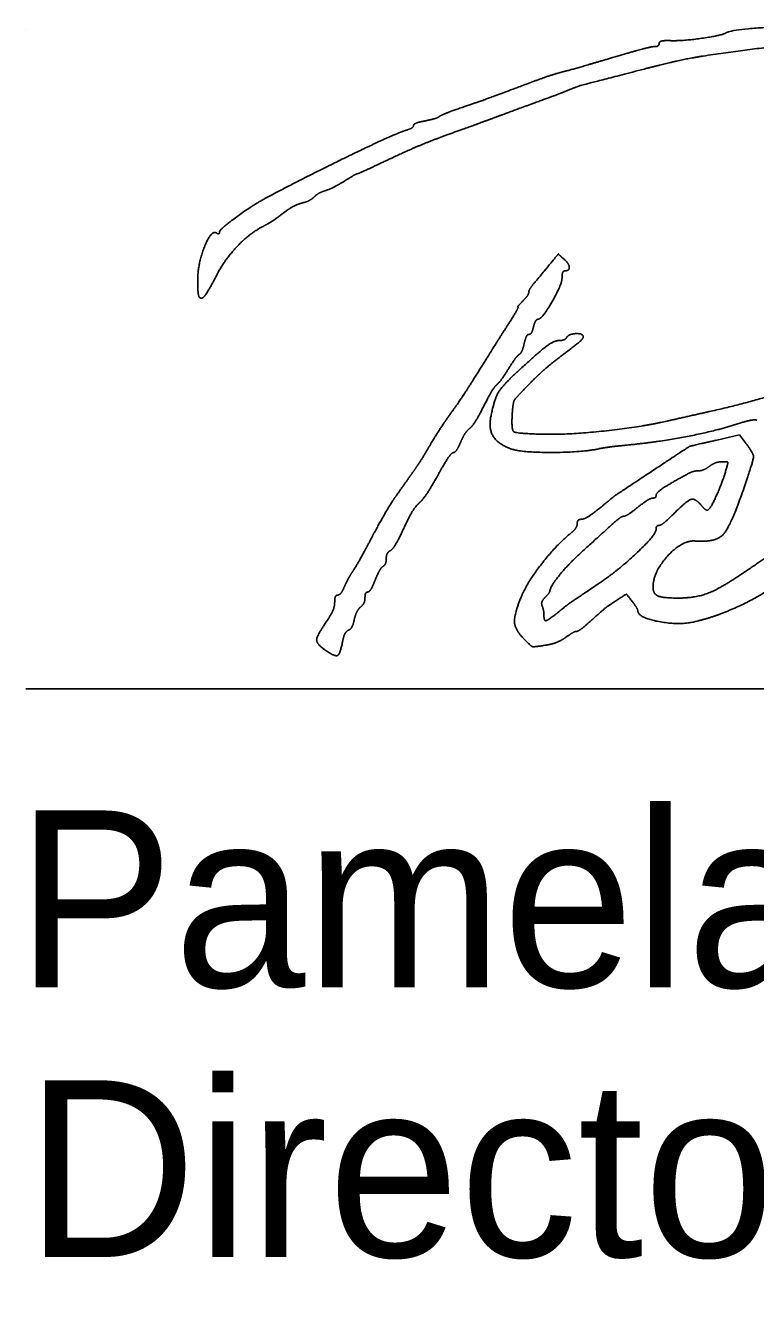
# Model space of a CAD drawing. Extents: x 0 to 34, y 0 to 22.
# Drawn here: x 24.557 to 25.134, y 6.85 to 7.867 of the extents above; entities that cross this region are included whole.
import ezdxf

# ---------------------------------------------------------------- set-up
doc = ezdxf.new("R2010")
doc.units = 0
doc.layers.add('SH_Data', color=7, linetype='Continuous')
doc.layers.add('SH_Text', color=7, linetype='Continuous')

msp = doc.modelspace()

# ---------------------------------------------------------------- linework, layer by layer
at = {"layer": 'SH_Data'}
for p, q in [((24.5568, 7.8643), (24.5568, 7.8643)), ((24.5568, 7.3421), (28.0568, 7.3421))]:
    msp.add_line(p, q, dxfattribs=at)
at = {"layer": 'SH_Text'}
msp.add_lwpolyline([(25.1037, 7.5391), (25.1217, 7.5432), (25.1264, 7.537)], dxfattribs=at)
for points in [[(25.1111, 7.8617), (25.1179, 7.8659), (25.2349, 7.8682), (25.2693, 7.8648)], [(25.0581, 7.8533), (25.0581, 7.8547), (25.0621, 7.8557), (25.0671, 7.8555)], [(25.0671, 7.8555), (25.0767, 7.8552), (25.1077, 7.8596), (25.1111, 7.8617)], [(25.3418, 7.8341), (25.2912, 7.8531), (25.1833, 7.8571), (25.0929, 7.8433)], [(25.0213, 7.8421), (25.0374, 7.8469), (25.0523, 7.8508), (25.0543, 7.8508)], [(25.0543, 7.8508), (25.0564, 7.8508), (25.0581, 7.8519), (25.0581, 7.8533)], [(24.9825, 7.831), (24.9878, 7.8323), (25.0053, 7.8374), (25.0213, 7.8421)], [(25.0929, 7.8433), (25.0837, 7.8419), (25.0637, 7.8375), (25.0485, 7.8336)], [(24.9585, 7.8231), (24.9664, 7.8261), (24.9772, 7.8296), (24.9825, 7.831)], [(25.0485, 7.8336), (24.9975, 7.8204), (24.9932, 7.8192), (24.9825, 7.8148)], [(24.9021, 7.8026), (24.9168, 7.8076), (24.9233, 7.81), (24.9585, 7.8231)], [(24.9825, 7.8148), (24.9799, 7.8137), (24.9696, 7.8099), (24.9597, 7.8063)], [(24.9597, 7.8063), (24.9498, 7.8027), (24.9347, 7.7971), (24.9261, 7.7939)], [(24.8727, 7.7919), (24.8776, 7.7929), (24.8828, 7.7944), (24.8841, 7.7954)], [(24.8841, 7.7954), (24.8854, 7.7964), (24.8935, 7.7996), (24.9021, 7.8026)], [(24.7461, 7.7304), (24.7763, 7.7466), (24.8499, 7.7823), (24.8583, 7.7847)], [(24.8583, 7.7847), (24.8613, 7.7856), (24.8637, 7.7872), (24.8637, 7.7883)], [(24.8637, 7.7883), (24.8637, 7.7894), (24.8677, 7.791), (24.8727, 7.7919)], [(24.9261, 7.7939), (24.9175, 7.7907), (24.9013, 7.7848), (24.8901, 7.7808)], [(24.8901, 7.7808), (24.8789, 7.7768), (24.8585, 7.7682), (24.8449, 7.7618)], [(24.8449, 7.7618), (24.8312, 7.7553), (24.8196, 7.75), (24.819, 7.75)], [(24.809, 7.7443), (24.8041, 7.7412), (24.7974, 7.7378), (24.7942, 7.7368)], [(24.819, 7.75), (24.8185, 7.75), (24.814, 7.7474), (24.809, 7.7443)], [(24.7942, 7.7368), (24.791, 7.7358), (24.7868, 7.7335), (24.785, 7.7317)], [(24.7101, 7.7038), (24.7101, 7.7059), (24.7355, 7.7247), (24.7461, 7.7304)], [(24.7753, 7.7268), (24.7718, 7.726), (24.7651, 7.7223), (24.7605, 7.7188)], [(24.785, 7.7317), (24.7832, 7.7299), (24.7789, 7.7277), (24.7753, 7.7268)], [(24.7605, 7.7188), (24.7559, 7.7152), (24.7487, 7.7105), (24.7446, 7.7084)], [(24.6929, 7.6659), (24.693, 7.6791), (24.7037, 7.7057), (24.7078, 7.7031)], [(24.7078, 7.7031), (24.7091, 7.7023), (24.7101, 7.7026), (24.7101, 7.7038)], [(24.7446, 7.7084), (24.7342, 7.7031), (24.7143, 7.6822), (24.7081, 7.6701)], [(24.9603, 7.6648), (24.9788, 7.687), (24.9781, 7.6864), (24.9822, 7.683)], [(24.9822, 7.683), (24.9865, 7.6794), (24.9874, 7.6732), (24.9837, 7.6732)], [(24.9837, 7.6732), (24.9824, 7.6732), (24.9813, 7.6709), (24.9813, 7.6681)], [(24.6943, 7.6522), (24.6935, 7.653), (24.6929, 7.6592), (24.6929, 7.6659)], [(24.7081, 7.6701), (24.7014, 7.6572), (24.6961, 7.6503), (24.6943, 7.6522)], [(24.9549, 7.6562), (24.9549, 7.6574), (24.9573, 7.6613), (24.9603, 7.6648)], [(24.9813, 7.6681), (24.9813, 7.6625), (24.9654, 7.6348), (24.9622, 7.6348)], [(24.9501, 7.6492), (24.9527, 7.6518), (24.9549, 7.655), (24.9549, 7.6562)], [(24.9373, 7.6287), (24.9429, 7.6373), (24.9469, 7.6444), (24.9463, 7.6444)], [(24.9463, 7.6444), (24.9458, 7.6444), (24.9475, 7.6465), (24.9501, 7.6492)], [(24.9622, 7.6348), (24.9611, 7.6348), (24.9595, 7.6321), (24.9587, 7.6288)], [(24.9153, 7.5937), (24.9219, 7.6043), (24.9318, 7.6201), (24.9373, 7.6287)], [(24.955, 7.6228), (24.9538, 7.6228), (24.9522, 7.6196), (24.9513, 7.6156)], [(24.9587, 7.6288), (24.9579, 7.6255), (24.9562, 7.6228), (24.955, 7.6228)], [(24.9849, 7.6204), (24.9867, 7.6233), (24.9981, 7.6236), (24.9981, 7.6208)], [(24.9465, 7.5938), (24.9622, 7.6084), (24.975, 7.618), (24.9789, 7.618)], [(24.9513, 7.6156), (24.9504, 7.6117), (24.9487, 7.6078), (24.9474, 7.607)], [(24.9789, 7.618), (24.9814, 7.618), (24.9841, 7.6191), (24.9849, 7.6204)], [(24.9981, 7.6208), (24.9981, 7.6196), (24.9913, 7.6137), (24.9831, 7.6076)], [(24.9474, 7.607), (24.9461, 7.6062), (24.9423, 7.6011), (24.9389, 7.5956)], [(24.9831, 7.6076), (24.9748, 7.6015), (24.9623, 7.5907), (24.9553, 7.5835)], [(24.8935, 7.5608), (24.8989, 7.5682), (24.9087, 7.5831), (24.9153, 7.5937)], [(24.9252, 7.5592), (24.9279, 7.5722), (24.9341, 7.5822), (24.9465, 7.5938)], [(24.9389, 7.5956), (24.9355, 7.5901), (24.9314, 7.5845), (24.9298, 7.5832)], [(25.0977, 7.5617), (25.1346, 7.5698), (25.2009, 7.5927), (25.2095, 7.6003)], [(24.9298, 7.5832), (24.9281, 7.5818), (24.9234, 7.5742), (24.9194, 7.5662)], [(24.9553, 7.5835), (24.9446, 7.5726), (24.9424, 7.5689), (24.9419, 7.5606)], [(24.8768, 7.5352), (24.8807, 7.5418), (24.8882, 7.5533), (24.8935, 7.5608)], [(24.9194, 7.5662), (24.9154, 7.5582), (24.9103, 7.5502), (24.9082, 7.5484)], [(24.9419, 7.5606), (24.941, 7.5472), (24.9451, 7.5443), (24.9657, 7.5438)], [(25.0641, 7.5541), (25.072, 7.5559), (25.0871, 7.5593), (25.0977, 7.5617)], [(24.9405, 7.5323), (24.9301, 7.5363), (24.9229, 7.5487), (24.9252, 7.5592)], [(24.9657, 7.5438), (24.9849, 7.5432), (25.0428, 7.5493), (25.0641, 7.5541)], [(25.1175, 7.5512), (25.101, 7.5459), (25.0559, 7.5374), (25.0321, 7.5351)], [(25.1355, 7.5549), (25.1338, 7.5555), (25.1257, 7.5538), (25.1175, 7.5512)], [(24.9082, 7.5484), (24.906, 7.5466), (24.9027, 7.5416), (24.9009, 7.5372)], [(24.8638, 7.5145), (24.8671, 7.5193), (24.873, 7.5286), (24.8768, 7.5352)], [(24.9009, 7.5372), (24.899, 7.5328), (24.8965, 7.5292), (24.8952, 7.5292)], [(25.0117, 7.5325), (24.998, 7.5294), (24.9485, 7.5293), (24.9405, 7.5323)], [(25.0321, 7.5351), (25.0238, 7.5343), (25.0146, 7.5331), (25.0117, 7.5325)], [(25.0497, 7.5127), (25.0814, 7.5338), (25.0827, 7.5344), (25.1037, 7.5391)], [(25.1264, 7.537), (25.133, 7.5283), (25.1328, 7.5234), (25.1251, 7.5008)], [(24.8952, 7.5292), (24.8939, 7.5292), (24.8885, 7.5213), (24.8831, 7.5116)], [(25.1077, 7.5219), (25.1048, 7.5219), (25.1004, 7.5202), (25.0978, 7.5183)], [(25.111, 7.5154), (25.1127, 7.5212), (25.1123, 7.522), (25.1077, 7.5219)], [(24.8502, 7.4953), (24.8543, 7.5011), (24.8604, 7.5098), (24.8638, 7.5145)], [(24.8831, 7.5116), (24.8778, 7.502), (24.8711, 7.492), (24.8683, 7.4894)], [(25.0105, 7.4848), (25.0242, 7.4959), (25.0222, 7.4945), (25.0497, 7.5127)], [(25.0794, 7.5117), (25.065, 7.5037), (25.0557, 7.4973), (25.0557, 7.4953)], [(25.0891, 7.5148), (25.0869, 7.5148), (25.0825, 7.5134), (25.0794, 7.5117)], [(25.0978, 7.5183), (25.0953, 7.5164), (25.0913, 7.5148), (25.0891, 7.5148)], [(25.0963, 7.4836), (25.0981, 7.4836), (25.1079, 7.5047), (25.111, 7.5154)], [(25.1251, 7.5008), (25.1148, 7.4709), (25.1029, 7.4579), (25.0869, 7.4592)], [(24.8313, 7.4632), (24.8376, 7.4751), (24.8461, 7.4895), (24.8502, 7.4953)], [(24.8683, 7.4894), (24.8654, 7.4869), (24.8599, 7.4778), (24.856, 7.4692)], [(25.053, 7.4932), (25.0516, 7.4932), (25.0463, 7.4899), (25.0413, 7.486)], [(25.0557, 7.4953), (25.0557, 7.4942), (25.0545, 7.4932), (25.053, 7.4932)], [(25.0701, 7.4812), (25.0802, 7.4913), (25.0868, 7.4931), (25.0917, 7.4872)], [(25.0301, 7.4788), (25.0283, 7.4788), (25.0198, 7.4715), (24.9945, 7.4483)], [(24.9967, 7.4764), (24.9985, 7.4764), (25.0047, 7.4802), (25.0105, 7.4848)], [(25.0413, 7.486), (25.0363, 7.482), (25.0313, 7.4788), (25.0301, 7.4788)], [(25.0581, 7.4716), (25.0594, 7.4716), (25.0648, 7.4759), (25.0701, 7.4812)], [(25.0917, 7.4872), (25.0933, 7.4852), (25.0954, 7.4836), (25.0963, 7.4836)], [(24.856, 7.4692), (24.852, 7.4606), (24.8473, 7.4527), (24.8455, 7.4517)], [(24.9879, 7.4652), (24.9909, 7.4676), (24.9933, 7.4711), (24.9933, 7.473)], [(24.9933, 7.473), (24.9933, 7.4748), (24.9948, 7.4764), (24.9967, 7.4764)], [(25.0096, 7.425), (25.0252, 7.4354), (25.0557, 7.4642), (25.0557, 7.4685)], [(25.0557, 7.4685), (25.0557, 7.4702), (25.0568, 7.4716), (25.0581, 7.4716)], [(24.8159, 7.4356), (24.8181, 7.4389), (24.8251, 7.4513), (24.8313, 7.4632)], [(24.9498, 7.4169), (24.9543, 7.4274), (24.9775, 7.4568), (24.9879, 7.4652)], [(25.0869, 7.4592), (25.0765, 7.4601), (25.0533, 7.4347), (25.0533, 7.4225)], [(25.1217, 7.4319), (25.1403, 7.4443), (25.1627, 7.461), (25.1644, 7.4637)], [(24.8455, 7.4517), (24.8436, 7.4506), (24.8421, 7.4477), (24.8421, 7.4452)], [(24.9945, 7.4483), (24.9854, 7.4399), (24.9717, 7.4228), (24.9717, 7.4198)], [(24.8396, 7.4391), (24.8382, 7.4383), (24.8354, 7.4333), (24.8333, 7.4282)], [(24.8421, 7.4452), (24.8421, 7.4427), (24.841, 7.44), (24.8396, 7.4391)], [(24.809, 7.423), (24.8106, 7.4266), (24.8137, 7.4323), (24.8159, 7.4356)], [(24.8333, 7.4282), (24.8313, 7.423), (24.8286, 7.4188), (24.8274, 7.4188)], [(25.0732, 7.414), (25.0863, 7.414), (25.1054, 7.421), (25.1217, 7.4319)], [(25.1537, 7.4277), (25.1441, 7.4186), (25.1053, 7.3998), (25.0869, 7.3954)], [(24.8037, 7.4164), (24.8051, 7.4164), (24.8075, 7.4194), (24.809, 7.423)], [(24.8274, 7.4188), (24.8263, 7.4188), (24.8253, 7.4168), (24.8253, 7.4143)], [(24.9717, 7.4198), (24.9717, 7.4191), (24.97, 7.4168), (24.968, 7.4147)], [(24.9781, 7.4027), (24.9856, 7.4088), (24.9909, 7.4125), (25.0096, 7.425)], [(25.0533, 7.4225), (25.0533, 7.4173), (25.0611, 7.414), (25.0732, 7.414)], [(24.7955, 7.3965), (24.7987, 7.4012), (24.8013, 7.4076), (24.8013, 7.4107)], [(24.8013, 7.4107), (24.8013, 7.4138), (24.8024, 7.4164), (24.8037, 7.4164)], [(24.8253, 7.4143), (24.8253, 7.4118), (24.8237, 7.4085), (24.8218, 7.4069)], [(24.9515, 7.3812), (24.9439, 7.3888), (24.9433, 7.4016), (24.9498, 7.4169)], [(24.968, 7.4147), (24.9659, 7.4126), (24.9648, 7.4094), (24.9656, 7.4075)], [(24.9656, 7.4075), (24.9663, 7.4056), (24.9669, 7.4025), (24.9669, 7.4006)], [(25.0254, 7.4128), (25.0172, 7.4074), (25.0146, 7.4054), (25.0034, 7.3954)], [(25.0367, 7.4114), (25.0322, 7.4172), (25.0322, 7.4172), (25.0254, 7.4128)], [(25.0412, 7.404), (25.0412, 7.4049), (25.0392, 7.4082), (25.0367, 7.4114)], [(24.8218, 7.4069), (24.82, 7.4053), (24.8177, 7.4008), (24.8168, 7.3969)], [(24.9669, 7.4006), (24.9669, 7.3957), (24.9703, 7.3964), (24.9781, 7.4027)], [(25.0869, 7.3954), (25.074, 7.3923), (25.0414, 7.3985), (25.0412, 7.404)], [(24.7938, 7.3728), (24.7868, 7.3776), (24.7873, 7.3844), (24.7955, 7.3965)], [(24.8121, 7.3885), (24.8104, 7.3878), (24.8083, 7.3836), (24.8075, 7.3792)], [(24.8168, 7.3969), (24.816, 7.3929), (24.8138, 7.3891), (24.8121, 7.3885)], [(24.9927, 7.3876), (24.9916, 7.3876), (24.9878, 7.3855), (24.9842, 7.3829)], [(25.0034, 7.3954), (24.9986, 7.3911), (24.9938, 7.3876), (24.9927, 7.3876)], [(24.8075, 7.3792), (24.8056, 7.3695), (24.8014, 7.3675), (24.7938, 7.3728)], [(24.9677, 7.3766), (24.959, 7.3752), (24.9568, 7.3758), (24.9515, 7.3812)], [(24.9842, 7.3829), (24.9806, 7.3803), (24.9732, 7.3774), (24.9677, 7.3766)]]:
    msp.add_open_spline(points, degree=2, dxfattribs=at)

# ---------------------------------------------------------------- texts
for s, p in [('Pamela Boratyn', (24.5492, 7.1058)), ('Director, Department of Transportation', (24.5568, 6.8921))]:
    msp.add_text(s, height=0.14, dxfattribs=at).set_placement(p)

doc.saveas('drawing.dxf')
